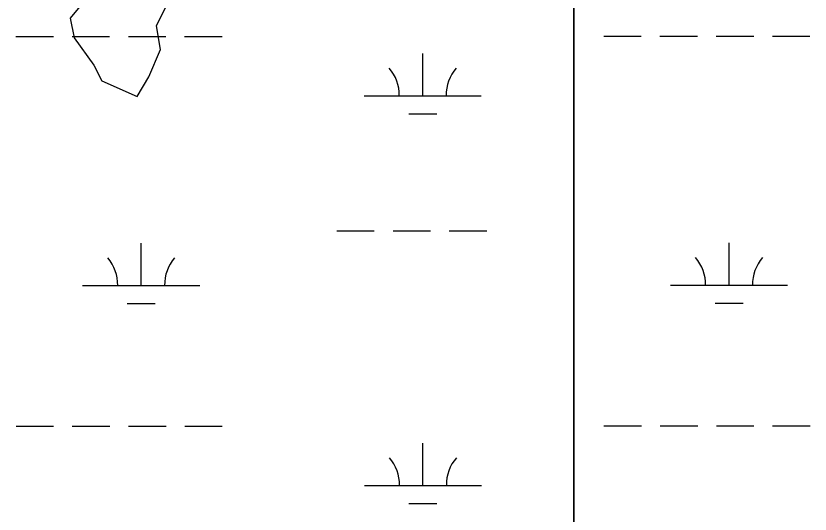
# Model space of a CAD drawing. Extents: x 3279314 to 3317160, y 734079 to 759431.
# Drawn here: x 3307916 to 3308594, y 755951 to 756376 of the extents above; entities that cross this region are included whole.
import ezdxf

# ---------------------------------------------------------------- set-up
doc = ezdxf.new("R2010")
doc.units = 0
doc.layers.add('V-TOPO-SHOR', color=7, linetype='Continuous')
doc.layers.add('V-WETL-SWMP', color=7, linetype='Continuous')

msp = doc.modelspace()

# ---------------------------------------------------------------- linework, layer by layer
at = {"layer": 'V-TOPO-SHOR'}
msp.add_lwpolyline([(3307992.12, 756411.23), (3307962.11, 756374.37), (3307965.5, 756357.66), (3307982.27, 756334.29), (3307988.99, 756320.93), (3308019.12, 756307.62), (3308029.11, 756324.36), (3308039.09, 756347.8), (3308035.7, 756367.85), (3308045.68, 756387.94)], dxfattribs=at)
at = {"layer": 'V-WETL-SWMP'}
for p, q in [((3308392.14, 756705.98), (3308392.14, 751604.2)), ((3308392.14, 751604.2), (3308392.14, 756705.98)), ((3308392.14, 756705.98), (3308392.14, 751604.2)), ((3308392.14, 751604.2), (3308392.14, 756705.98)), ((3307915.65, 756358.76), (3307947.65, 756358.78)), ((3307963.65, 756358.78), (3307995.65, 756358.8)), ((3308011.65, 756358.81), (3308043.65, 756358.83)), ((3308059.65, 756358.83), (3308091.65, 756358.85)), ((3308417.56, 756359.02), (3308449.56, 756359.03)), ((3308465.56, 756359.04), (3308497.56, 756359.06)), ((3308513.56, 756359.06), (3308545.56, 756359.08)), ((3308561.56, 756359.09), (3308593.56, 756359.11)), ((3308262.99, 756308.19), (3308262.97, 756344.19)), ((3308212.99, 756308.17), (3308312.99, 756308.22)), ((3308251, 756292.76), (3308275, 756292.77)), ((3308189.64, 756192.73), (3308221.64, 756192.74)), ((3308237.64, 756192.75), (3308269.64, 756192.77)), ((3308285.64, 756192.77), (3308317.64, 756192.79)), ((3308022.6, 756146.21), (3308022.58, 756182.21)), ((3308524.51, 756146.47), (3308524.49, 756182.47)), ((3307972.6, 756146.19), (3308072.6, 756146.24)), ((3308474.51, 756146.44), (3308574.51, 756146.49)), ((3308010.61, 756130.77), (3308034.61, 756130.79)), ((3308512.52, 756131.03), (3308536.52, 756131.04)), ((3307915.82, 756026.09), (3307947.82, 756026.1)), ((3307963.82, 756026.11), (3307995.82, 756026.13)), ((3308011.82, 756026.13), (3308043.82, 756026.15)), ((3308059.82, 756026.16), (3308091.82, 756026.17)), ((3308417.73, 756026.34), (3308449.73, 756026.36)), ((3308465.73, 756026.37), (3308497.73, 756026.38)), ((3308513.73, 756026.39), (3308545.73, 756026.41)), ((3308561.73, 756026.41), (3308593.73, 756026.43)), ((3308263.16, 755975.52), (3308263.14, 756011.52)), ((3308213.16, 755975.49), (3308313.16, 755975.55)), ((3308251.17, 755960.08), (3308275.17, 755960.1))]:
    msp.add_line(p, q, dxfattribs=at)
for centre, start, end in [((3308207.74, 756308.64), 359.25735, 40.801), ((3308318.23, 756308.7), 139.25734, 180.801), ((3307967.36, 756146.66), 359.25735, 40.801), ((3308077.84, 756146.71), 139.25734, 180.801), ((3308469.26, 756146.91), 359.25735, 40.801), ((3308579.75, 756146.97), 139.25734, 180.801), ((3308207.91, 755975.97), 359.25735, 40.801), ((3308318.4, 755976.02), 139.25734, 180.801)]:
    msp.add_arc(centre, 35.25, start, end, dxfattribs=at)

doc.saveas('drawing.dxf')
